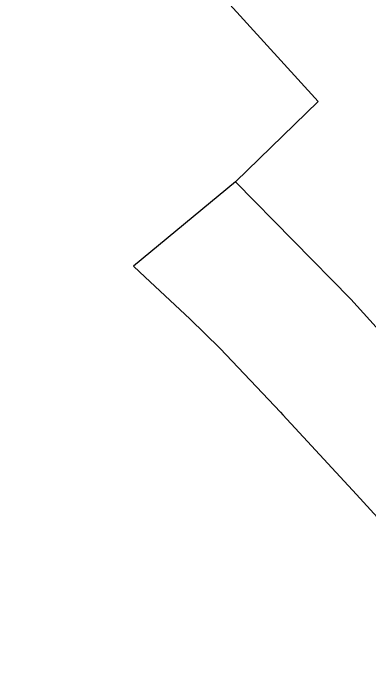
# Model space of a CAD drawing. Extents: x -734965 to -732523, y -1026217 to -1023680.
# Drawn here: x -734767.2 to -734596.1, y -1025856.6 to -1025533.2 of the extents above; entities that cross this region are included whole.
import ezdxf

# ---------------------------------------------------------------- set-up
doc = ezdxf.new("R2010")
doc.units = 0
for name, color, linetype in [('Vrstva 1', 7, 'Continuous'), ('Vrstva 51', 7, 'Continuous'), ('Vrstva 53', 7, 'Continuous')]:
    doc.layers.add(name, color=color, linetype=linetype)

msp = doc.modelspace()

# ---------------------------------------------------------------- linework, layer by layer
at = {"layer": 'Vrstva 1'}
for p, q in [((-734660.15, -1025614.36), (-734709.38, -1025654.94)), ((-734709.38, -1025654.94), (-734703.62, -1025660.32)), ((-734703.62, -1025660.32), (-734682.18, -1025680.34)), ((-734638.58, -1025725.26), (-734637.34, -1025726.59))]:
    msp.add_line(p, q, dxfattribs=at)
for points in [[(-734723.47, -1025462.23), (-734620.45, -1025575.62), (-734660.15, -1025614.36)], [(-734476.27, -1025815.35), (-734520.93, -1025763.34), (-734604.67, -1025670.94), (-734660.15, -1025614.36)], [(-734682.18, -1025680.34), (-734667.53, -1025694.58), (-734638.58, -1025725.26)], [(-734637.34, -1025726.59), (-734601.87, -1025764.94), (-734580.03, -1025788.97), (-734522.73, -1025856.55)]]:
    msp.add_lwpolyline(points, dxfattribs=at)
at = {"layer": 'Vrstva 51'}
for points in [[(-734398.91, -1025749.43), (-734469.48, -1025658.45), (-734531.76, -1025583.63), (-734583.92, -1025526.14), (-734736.74, -1025386.22), (-734741.08, -1025390.16), (-734752.35, -1025400.39), (-734767.15, -1025413.84), (-734723.47, -1025462.23), (-734620.45, -1025575.62), (-734660.15, -1025614.36), (-734604.67, -1025670.94), (-734520.93, -1025763.34), (-734476.27, -1025815.35), (-734468.6, -1025807.17), (-734466.39, -1025804.82), (-734465.4, -1025803.76), (-734462.74, -1025800.93), (-734451.49, -1025790.06), (-734428.15, -1025771.02)], [(-734522.73, -1025856.55), (-734504.25, -1025841.46), (-734476.27, -1025815.35), (-734520.93, -1025763.34), (-734604.67, -1025670.94), (-734660.15, -1025614.36), (-734709.38, -1025654.94), (-734703.62, -1025660.32), (-734682.18, -1025680.34), (-734667.53, -1025694.58), (-734638.58, -1025725.26), (-734637.34, -1025726.59), (-734601.87, -1025764.94), (-734580.03, -1025788.97)]]:
    msp.add_lwpolyline(points, close=True, dxfattribs=at)
at = {"layer": 'Vrstva 53'}
msp.add_lwpolyline([(-734723.47, -1025462.23), (-734620.45, -1025575.62), (-734660.15, -1025614.36), (-734709.38, -1025654.94), (-734703.62, -1025660.32), (-734682.18, -1025680.34), (-734667.53, -1025694.58), (-734638.58, -1025725.26), (-734637.34, -1025726.59), (-734601.87, -1025764.94), (-734580.03, -1025788.97)], dxfattribs=at)

doc.saveas('drawing.dxf')
